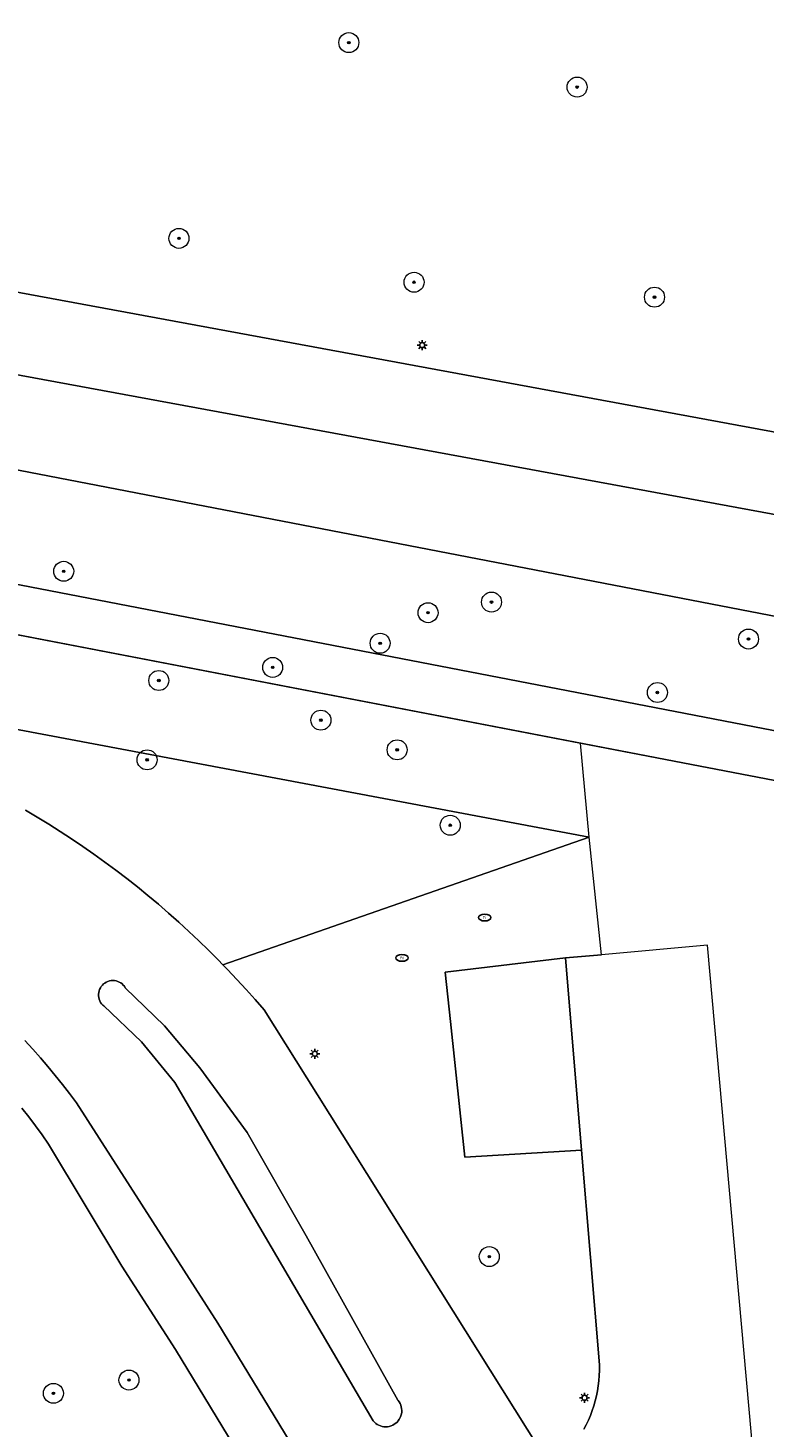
# Model space of a CAD drawing. Header units: metres. Extents: x 152610 to 160096, y 456114 to 462495.
# Tile 288 of 656: x 157201 to 157230, y 460446 to 460502. Entities that reach past the tile are written whole.
import ezdxf
from ezdxf.enums import TextEntityAlignment as Align

# ---------------------------------------------------------------- set-up
doc = ezdxf.new("R2010")
doc.units = ezdxf.units.M
doc.header["$LTSCALE"] = 0.5
doc.layers.get('0').update_dxf_attribs({"linetype": 'CONTINUOUS'})
for name, color, linetype, lineweight in [('B-PV-GK-BESCHOEIING-G', 251, 'GK-BESCHOEIING-SO', 18), ('B-PV-GR-BEPLANTING_CULTUUR_BODEMBEDEKKER-GV', 251, 'CONTINUOUS', 18), ('B-PV-GR-BEPLANTING_CULTUUR_BOSPLANTSOEN-GV', 251, 'CONTINUOUS', 18), ('B-PV-GR-BOOM-S', 251, 'CONTINUOUS', 25), ('B-PV-GR-HAAG-GV', 251, 'CONTINUOUS', 13), ('B-PV-GW-TALUD_KRUIN-G', 251, 'CONTINUOUS', 18), ('B-PV-IE-MEUBILAIR-S', 251, 'CONTINUOUS', 25), ('B-PV-OG-TERREIN_BEGROEID-GV', 251, 'CONTINUOUS', 18), ('B-PV-OG-WATER_SLOOT-GV', 251, 'CONTINUOUS', 18), ('B-PV-VH-GESLOTENVERHARDING_ASFALT-GV', 251, 'CONTINUOUS', 18), ('B-PV-VH-OPENVERHARDING_STRAATBAKSTEEN-GV', 251, 'CONTINUOUS', 18), ('B-PV-VH-OPENVERHARDING_TEGEL-GV', 251, 'CONTINUOUS', 18)]:
    doc.layers.add(name, color=color, linetype=linetype, lineweight=lineweight)
doc.styles.add('NLCS-ISO', font='NLCS-ISO.ttf')
doc.linetypes.add('GK-BESCHOEIING-SO', pattern='A,18,-3,[1,NLCS.SHX,S=0.6,R=0,X=0,Y=0],-3', length=24)

# ---------------------------------------------------------------- blocks, each defined once
blk = doc.blocks.new('SIE-MEUBILAIR_PAAL_LICHTMAST-SO')
for points in [[(-0.62, 0), (-1, 0)], [(-0.71, 0.71), (-0.44, 0.44)], [(0, 1), (0, 0.62)], [(0.44, 0.44), (0.71, 0.71)], [(1, 0), (0.62, 0)], [(-0.71, -0.71), (-0.44, -0.44)], [(0, -0.62), (0, -1)], [(0.44, -0.44), (0.71, -0.71)]]:
    blk.add_lwpolyline(points)
blk.add_circle((0, 0), 0.5)
blk = doc.blocks.new('SIE-MEUBILAIR_PUT_RIOOLPUT-SO')
blk.add_ellipse((0, 0), major_axis=(1.25, 0), ratio=0.54)
at = {"style": 'NLCS-ISO'}
blk.add_text('ri', height=0.75, dxfattribs=at).set_placement((-0.04, 0.07), align=Align.MIDDLE_CENTER)
blk = doc.blocks.new('SGR-BOOM_GBKN-SO')
at = {"linetype": 'ByBlock', "lineweight": 18}
h = blk.add_hatch(color=0, dxfattribs=at)
h.dxf.hatch_style = 1
edge = h.paths.add_edge_path()
edge.add_arc((0, 0), 0.25, 0, 360)
at = {"color": 0, "linetype": 'ByBlock', "lineweight": 18}
for radius in [2, 0.25]:
    blk.add_circle((0, 0), radius, dxfattribs=at)
at = {"color": 0, "linetype": 'ByBlock', "lineweight": 18, "style": 'NLCS-ISO'}
blk.add_attdef('SOORT', (2.5, 0), '', height=1.5, dxfattribs=at)

msp = doc.modelspace()

# ---------------------------------------------------------------- linework, layer by layer
at = {"layer": 'B-PV-GK-BESCHOEIING-G', "flags": 128}
msp.add_lwpolyline([(157084.927, 460501.066), (157090.894, 460500), (157114.855, 460495.558), (157140.441, 460490.815), (157146.544, 460489.683), (157150.016, 460489.037), (157154.999, 460488.075), (157158.26, 460487.445), (157164.708, 460486.2), (157168.143, 460485.537), (157176.612, 460483.901), (157179.364, 460483.37), (157328.965, 460454.483), (157329.129, 460454.457), (157329.699, 460454.362), (157330.268, 460454.259), (157330.835, 460454.148), (157331.4, 460454.029), (157331.964, 460453.902), (157332.526, 460453.768), (157333.086, 460453.626), (157333.644, 460453.476), (157334.2, 460453.318), (157334.754, 460453.153), (157335.305, 460452.98), (157335.854, 460452.799), (157336.401, 460452.611), (157336.944, 460452.415), (157337.485, 460452.212), (157338.023, 460452.001), (157338.558, 460451.783), (157339.09, 460451.558), (157339.619, 460451.325), (157340.145, 460451.085), (157340.667, 460450.837), (157341.186, 460450.583), (157341.701, 460450.321), (157342.212, 460450.052), (157342.72, 460449.776), (157346.262, 460448.599), (157349.904, 460447.784), (157384.758, 460441.343), (157386.279, 460441.062), (157391.092, 460440.173), (157391.27, 460440.137), (157391.61, 460440.061), (157391.949, 460439.978), (157392.286, 460439.887), (157392.621, 460439.788), (157392.953, 460439.681), (157393.283, 460439.567), (157393.61, 460439.445), (157393.934, 460439.316), (157394.255, 460439.18), (157394.573, 460439.036), (157394.888, 460438.885), (157395.199, 460438.727), (157395.506, 460438.561), (157395.809, 460438.389), (157396.109, 460438.21), (157396.404, 460438.024), (157396.695, 460437.831), (157396.981, 460437.632), (157397.263, 460437.426), (157397.54, 460437.213), (157397.812, 460436.995), (157398.079, 460436.77), (157398.34, 460436.539), (157398.596, 460436.302), (157398.847, 460436.06), (157399.092, 460435.811), (157399.332, 460435.558), (157399.565, 460435.298), (157399.793, 460435.034), (157400.014, 460434.764), (157400.23, 460434.489), (157400.438, 460434.21), (157400.641, 460433.926), (157400.837, 460433.637), (157401.026, 460433.344), (157401.208, 460433.046), (157401.384, 460432.744), (157401.552, 460432.439), (157401.714, 460432.13), (157401.868, 460431.817), (157402.015, 460431.5), (157402.155, 460431.181), (157402.287, 460430.858), (157402.412, 460430.532), (157402.53, 460430.203), (157402.64, 460429.872), (157402.742, 460429.539), (157402.837, 460429.203), (157402.924, 460428.865), (157403.003, 460428.525), (157403.02, 460428.394), (157403.067, 460428.002), (157403.106, 460427.609), (157403.137, 460427.216), (157403.16, 460426.822), (157403.175, 460426.427), (157403.182, 460426.032), (157403.181, 460425.638), (157403.172, 460425.243), (157403.155, 460424.849), (157403.13, 460424.455), (157403.097, 460424.061), (157403.057, 460423.669), (157403.008, 460423.277), (157402.951, 460422.886), (157402.886, 460422.497), (157402.814, 460422.109), (157402.733, 460421.723), (157402.645, 460421.338), (157402.549, 460420.955), (157402.437, 460420.544), (157402.316, 460420.136), (157401.255, 460416.798), (157400.352, 460413.413), (157400.175, 460412.664), (157400.006, 460411.913), (157399.845, 460411.16), (157399.691, 460410.405), (157399.546, 460409.649), (157399.408, 460408.892), (157399.278, 460408.133), (157399.156, 460407.373), (157399.042, 460406.611), (157398.936, 460405.849), (157398.838, 460405.085), (157398.748, 460404.321), (157398.666, 460403.555), (157398.591, 460402.789), (157398.525, 460402.022), (157398.466, 460401.254), (157398.416, 460400.486), (157398.39, 460400.032), (157398.382, 460399.377), (157398.383, 460398.722), (157398.391, 460398.066), (157398.408, 460397.411), (157398.432, 460396.757), (157398.465, 460396.102), (157398.505, 460395.448), (157398.553, 460394.795), (157398.61, 460394.142), (157398.674, 460393.49), (157398.746, 460392.839), (157398.827, 460392.189), (157398.915, 460391.539), (157399.011, 460390.891), (157399.115, 460390.244), (157399.227, 460389.599), (157399.346, 460388.955), (157399.474, 460388.312), (157399.609, 460387.671), (157399.753, 460387.032), (157399.904, 460386.394), (157400.063, 460385.758), (157400.091, 460385.648), (157400.124, 460385.511), (157400.16, 460385.33), (157400.188, 460385.148), (157400.209, 460384.964), (157400.221, 460384.78), (157400.226, 460384.596), (157400.222, 460384.411), (157400.211, 460384.227), (157400.191, 460384.043), (157400.164, 460383.861), (157400.128, 460383.68), (157400.085, 460383.5), (157400.034, 460383.323), (157399.976, 460383.148), (157399.91, 460382.976), (157399.836, 460382.806), (157399.756, 460382.64), (157399.668, 460382.478), (157399.573, 460382.32), (157399.472, 460382.165), (157399.363, 460382.016), (157399.249, 460381.871), (157399.128, 460381.732), (157399.002, 460381.597), (157398.869, 460381.469), (157398.732, 460381.346), (157398.589, 460381.229), (157398.441, 460381.119), (157398.288, 460381.015), (157398.131, 460380.917), (157397.97, 460380.827), (157397.806, 460380.744), (157397.637, 460380.668), (157397.466, 460380.599), (157397.292, 460380.538), (157395.18, 460380.217), (157395.032, 460380.21), (157394.862, 460380.208), (157394.692, 460380.215), (157394.523, 460380.23), (157394.354, 460380.253), (157394.187, 460380.284), (157394.021, 460380.322), (157393.858, 460380.369), (157393.697, 460380.422), (157393.538, 460380.484), (157393.383, 460380.553), (157393.231, 460380.629), (157393.082, 460380.712), (157392.938, 460380.802), (157392.798, 460380.899), (157392.663, 460381.002), (157392.533, 460381.111), (157392.408, 460381.227), (157392.289, 460381.348), (157392.175, 460381.475), (157392.068, 460381.606), (157391.967, 460381.743), (157391.873, 460381.885), (157391.785, 460382.03), (157391.704, 460382.18), (157391.63, 460382.333), (157391.564, 460382.49), (157391.505, 460382.649), (157391.463, 460382.737), (157391.422, 460382.826), (157391.399, 460382.872), (157391.248, 460383.188), (157391.104, 460383.507), (157390.968, 460383.829), (157390.839, 460384.155), (157390.717, 460384.483), (157390.603, 460384.814), (157390.496, 460385.147), (157390.397, 460385.483), (157390.306, 460385.821), (157390.223, 460386.161), (157390.147, 460386.503), (157390.079, 460386.846), (157390.019, 460387.191), (157389.967, 460387.537), (157389.923, 460387.884), (157389.887, 460388.232), (157389.859, 460388.581), (157389.839, 460388.931), (157389.826, 460389.281), (157389.822, 460389.631), (157389.826, 460389.981), (157389.838, 460390.331), (157389.857, 460390.68), (157389.885, 460391.029), (157389.935, 460393.795), (157389.861, 460396.561), (157389.681, 460398.937), (157389.398, 460401.303), (157389.362, 460403.501), (157389.14, 460405.689), (157388.946, 460407.605), (157388.757, 460409.521), (157388.959, 460412.184), (157388.953, 460414.855), (157388.862, 460417.103), (157388.683, 460419.345), (157388.461, 460421.735), (157388.074, 460424.104), (157387.377, 460426.934), (157386.45, 460429.697), (157386.407, 460429.984), (157386.356, 460430.269), (157386.298, 460430.553), (157386.231, 460430.836), (157386.157, 460431.116), (157386.075, 460431.394), (157385.985, 460431.67), (157385.888, 460431.943), (157385.783, 460432.214), (157385.671, 460432.481), (157385.552, 460432.746), (157385.425, 460433.007), (157385.291, 460433.264), (157385.151, 460433.518), (157385.003, 460433.767), (157384.848, 460434.013), (157384.687, 460434.254), (157384.519, 460434.49), (157384.345, 460434.722), (157384.164, 460434.949), (157384.023, 460435.117), (157383.193, 460435.965), (157382.273, 460436.714), (157382.036, 460436.889), (157381.793, 460437.058), (157381.547, 460437.219), (157381.296, 460437.375), (157381.041, 460437.523), (157380.782, 460437.664), (157380.519, 460437.799), (157380.253, 460437.926), (157379.983, 460438.045), (157379.71, 460438.158), (157379.435, 460438.263), (157379.156, 460438.36), (157378.875, 460438.45), (157378.592, 460438.533), (157378.306, 460438.607), (157378.019, 460438.674), (157377.73, 460438.733), (157377.439, 460438.784), (157377.148, 460438.827), (157376.855, 460438.863), (157376.712, 460438.877), (157347.189, 460444.228), (157346.798, 460444.297), (157346.369, 460444.38), (157345.942, 460444.471), (157345.517, 460444.57), (157345.093, 460444.676), (157344.672, 460444.79), (157344.253, 460444.912), (157343.836, 460445.042), (157343.421, 460445.179), (157343.009, 460445.324), (157342.6, 460445.476), (157342.194, 460445.636), (157341.791, 460445.803), (157341.39, 460445.978), (157340.994, 460446.16), (157340.6, 460446.349), (157340.048, 460446.622), (157339.493, 460446.887), (157338.934, 460447.145), (157338.373, 460447.396), (157337.807, 460447.64), (157337.239, 460447.876), (157336.668, 460448.104), (157336.094, 460448.326), (157335.517, 460448.54), (157334.937, 460448.746), (157334.355, 460448.945), (157333.77, 460449.136), (157333.182, 460449.319), (157332.593, 460449.495), (157332.001, 460449.664), (157331.407, 460449.824), (157330.81, 460449.977), (157330.212, 460450.122), (157329.613, 460450.259), (157329.011, 460450.389), (157328.408, 460450.51), (157328.19, 460450.552), (157313.958, 460453.158), (157313.651, 460453.115), (157313.344, 460453.064), (157313.04, 460453.005), (157312.736, 460452.939), (157312.435, 460452.864), (157312.136, 460452.782), (157311.838, 460452.692), (157311.544, 460452.595), (157311.252, 460452.49), (157310.962, 460452.377), (157310.676, 460452.257), (157310.393, 460452.13), (157310.113, 460451.996), (157309.837, 460451.854), (157309.564, 460451.705), (157309.296, 460451.549), (157309.031, 460451.387), (157308.771, 460451.217), (157308.515, 460451.041), (157308.264, 460450.859), (157308.018, 460450.67), (157307.777, 460450.475), (157307.54, 460450.273), (157307.309, 460450.066), (157307.084, 460449.853), (157306.864, 460449.634), (157306.735, 460449.5), (157306.525, 460449.272), (157306.32, 460449.038), (157306.122, 460448.799), (157305.93, 460448.556), (157305.744, 460448.307), (157305.565, 460448.053), (157305.392, 460447.796), (157305.226, 460447.533), (157305.067, 460447.267), (157304.914, 460446.996), (157304.769, 460446.722), (157304.631, 460446.444), (157304.5, 460446.162), (157304.376, 460445.878), (157304.26, 460445.59), (157304.151, 460445.299), (157304.05, 460445.006), (157303.956, 460444.71), (157303.87, 460444.411), (157303.792, 460444.111), (157303.721, 460443.809), (157303.672, 460443.574), (157302.927, 460440.354), (157302.924, 460440.338), (157302.866, 460440.015), (157302.799, 460439.694), (157302.725, 460439.375), (157302.643, 460439.057), (157302.553, 460438.742), (157302.455, 460438.429), (157302.35, 460438.118), (157302.238, 460437.81), (157302.118, 460437.505), (157301.99, 460437.203), (157301.855, 460436.904), (157301.713, 460436.608), (157301.564, 460436.316), (157301.407, 460436.028), (157301.244, 460435.744), (157301.074, 460435.463), (157300.897, 460435.187), (157300.713, 460434.916), (157300.523, 460434.649), (157300.326, 460434.386), (157300.123, 460434.129), (157299.914, 460433.876), (157299.698, 460433.629), (157299.477, 460433.387), (157299.25, 460433.15), (157299.017, 460432.92), (157298.779, 460432.694), (157298.535, 460432.475), (157298.286, 460432.262), (157298.031, 460432.055), (157297.772, 460431.854), (157296.403, 460430.953), (157294.933, 460430.229), (157292.146, 460429.692), (157289.319, 460429.439), (157286.644, 460429.459), (157283.982, 460429.732), (157282.952, 460429.907), (157281.93, 460430.119), (157280.522, 460430.357), (157279.122, 460430.634), (157275.073, 460431.666), (157271.12, 460433.021), (157270.476, 460433.282), (157269.852, 460433.587), (157269.698, 460433.674), (157269.406, 460433.847), (157269.117, 460434.026), (157268.833, 460434.213), (157268.554, 460434.406), (157268.279, 460434.605), (157268.009, 460434.811), (157267.744, 460435.023), (157267.484, 460435.241), (157267.229, 460435.466), (157266.98, 460435.696), (157266.736, 460435.932), (157266.497, 460436.174), (157266.265, 460436.421), (157266.038, 460436.674), (157265.817, 460436.932), (157265.603, 460437.195), (157265.394, 460437.463), (157265.192, 460437.736), (157264.997, 460438.014), (157264.813, 460438.284), (157264.627, 460438.572), (157264.447, 460438.864), (157264.274, 460439.161), (157264.108, 460439.461), (157263.949, 460439.765), (157263.798, 460440.073), (157263.653, 460440.384), (157263.516, 460440.698), (157263.386, 460441.016), (157263.263, 460441.336), (157263.149, 460441.659), (157263.041, 460441.985), (157262.941, 460442.314), (157262.849, 460442.644), (157262.765, 460442.977), (157262.689, 460443.311), (157262.62, 460443.647), (157262.559, 460443.985), (157262.506, 460444.324), (157262.461, 460444.664), (157262.424, 460445.005), (157262.395, 460445.347), (157262.374, 460445.689), (157262.36, 460446.032), (157262.355, 460446.375), (157262.358, 460446.718), (157262.418, 460447.161), (157262.47, 460447.605), (157262.509, 460448.013), (157262.54, 460448.421), (157262.563, 460448.83), (157262.578, 460449.24), (157262.585, 460449.649), (157262.584, 460450.059), (157262.575, 460450.468), (157262.557, 460450.878), (157262.532, 460451.286), (157262.499, 460451.695), (157262.458, 460452.102), (157262.409, 460452.509), (157262.353, 460452.915), (157262.288, 460453.319), (157262.215, 460453.722), (157262.135, 460454.124), (157262.046, 460454.524), (157261.95, 460454.922), (157261.846, 460455.318), (157261.735, 460455.712), (157261.615, 460456.104), (157261.488, 460456.494), (157261.354, 460456.881), (157261.212, 460457.265), (157261.062, 460457.646), (157260.905, 460458.025), (157260.741, 460458.4), (157260.569, 460458.772), (157260.391, 460459.14), (157260.205, 460459.505), (157260.012, 460459.867), (157259.811, 460460.224), (157259.604, 460460.578), (157259.391, 460460.927), (157259.17, 460461.272), (157258.942, 460461.613), (157258.708, 460461.949), (157258.468, 460462.281), (157258.426, 460462.337), (157257.732, 460463.025), (157257.007, 460463.68), (157256.696, 460463.94), (157256.381, 460464.194), (157256.06, 460464.442), (157255.735, 460464.684), (157255.405, 460464.919), (157255.07, 460465.147), (157254.731, 460465.369), (157254.388, 460465.584), (157254.04, 460465.792), (157253.689, 460465.993), (157253.333, 460466.187), (157252.974, 460466.375), (157252.611, 460466.555), (157252.244, 460466.728), (157251.875, 460466.893), (157251.502, 460467.052), (157251.126, 460467.203), (157250.747, 460467.346), (157250.365, 460467.482), (157249.981, 460467.61), (157249.594, 460467.731), (157249.205, 460467.844), (157248.814, 460467.95), (157248.421, 460468.047), (157248.026, 460468.137), (157247.629, 460468.219), (157247.231, 460468.294), (157246.975, 460468.337), (157227.369, 460472.108), (157149.617, 460487.065), (157146.145, 460487.713), (157142.522, 460488.415), (157140.441, 460488.799), (157085.972, 460498.852), (157082.324, 460497.888), (157078.763, 460496.64), (157076.795, 460495.654), (157076.267, 460495.356), (157075.743, 460495.05), (157075.223, 460494.738), (157074.708, 460494.419), (157074.196, 460494.093), (157073.689, 460493.76), (157073.187, 460493.421), (157072.688, 460493.075), (157072.195, 460492.723), (157071.706, 460492.364), (157071.222, 460491.999), (157070.743, 460491.627), (157070.269, 460491.249), (157069.799, 460490.865), (157069.335, 460490.474), (157068.876, 460490.078), (157068.423, 460489.676), (157067.975, 460489.267), (157067.532, 460488.853), (157067.519, 460488.841), (157067.075, 460488.41), (157066.636, 460487.973), (157066.204, 460487.53), (157065.777, 460487.082), (157065.356, 460486.628), (157064.94, 460486.169), (157064.531, 460485.704), (157064.128, 460485.235), (157063.73, 460484.76), (157063.339, 460484.28), (157062.955, 460483.795), (157062.576, 460483.305), (157062.204, 460482.81), (157061.838, 460482.311), (157061.479, 460481.807), (157061.429, 460481.735), (157061.087, 460481.237), (157060.751, 460480.734), (157060.423, 460480.226), (157060.101, 460479.715), (157059.785, 460479.199), (157059.477, 460478.679), (157059.175, 460478.155), (157058.881, 460477.627), (157058.593, 460477.095), (157058.313, 460476.559), (157058.04, 460476.02), (157057.773, 460475.477), (157057.514, 460474.931), (157057.263, 460474.381), (157057.219, 460474.284), (157056.163, 460471.915), (157055.058, 460469.27), (157054.042, 460466.589), (157052.718, 460462.628), (157051.582, 460458.609), (157051.337, 460457.513), (157051.099, 460456.415), (157050.87, 460455.316), (157050.648, 460454.215), (157050.434, 460453.112), (157050.228, 460452.008), (157050.03, 460450.903), (157049.84, 460449.796), (157049.657, 460448.688), (157049.483, 460447.578), (157049.316, 460446.468), (157049.158, 460445.356), (157049.007, 460444.243), (157048.864, 460443.129), (157048.813, 460442.715), (157048.402, 460438.603), (157048.236, 460434.474), (157048.304, 460430.141), (157048.629, 460425.819), (157048.744, 460425.484), (157048.863, 460425.111), (157048.975, 460424.736), (157049.079, 460424.359), (157049.175, 460423.98), (157049.264, 460423.599), (157049.345, 460423.216), (157049.418, 460422.832), (157049.483, 460422.446), (157049.54, 460422.059), (157049.589, 460421.671), (157049.631, 460421.282), (157049.664, 460420.892), (157049.689, 460420.501), (157049.707, 460420.11), (157049.716, 460419.719), (157049.717, 460419.328), (157049.711, 460418.937), (157049.696, 460418.546), (157049.674, 460418.155), (157049.643, 460417.765), (157049.634, 460417.667), (157049.593, 460417.278), (157049.544, 460416.891), (157049.488, 460416.504), (157049.423, 460416.119), (157049.351, 460415.735), (157049.27, 460415.353), (157049.182, 460414.972), (157049.086, 460414.593), (157048.983, 460414.217), (157048.872, 460413.842), (157048.753, 460413.47), (157048.626, 460413.1), (157048.492, 460412.733), (157048.35, 460412.369), (157048.201, 460412.008), (157048.045, 460411.65), (157047.954, 460411.535), (157047.812, 460411.365), (157047.664, 460411.201), (157047.51, 460411.042), (157047.35, 460410.889), (157047.185, 460410.741), (157047.015, 460410.6), (157046.839, 460410.465), (157046.659, 460410.336), (157046.475, 460410.214), (157046.286, 460410.099), (157046.093, 460409.99), (157045.896, 460409.889), (157045.696, 460409.795), (157045.492, 460409.708), (157045.374, 460409.661), (157045.165, 460409.586), (157044.954, 460409.518), (157044.74, 460409.458), (157044.524, 460409.405), (157044.307, 460409.36), (157044.088, 460409.323), (157043.868, 460409.294), (157043.647, 460409.273), (157043.425, 460409.26), (157043.203, 460409.255), (157042.981, 460409.258), (157042.76, 460409.269), (157042.538, 460409.288), (157042.318, 460409.315), (157042.099, 460409.349), (157041.881, 460409.392), (157041.665, 460409.442), (157041.45, 460409.501), (157041.238, 460409.567), (157041.029, 460409.64), (157040.822, 460409.721), (157018.486, 460413.709), (157018.334, 460413.725), (157018.181, 460413.733), (157018.028, 460413.732), (157017.876, 460413.724), (157017.724, 460413.708), (157017.573, 460413.684), (157017.423, 460413.652), (157017.275, 460413.612), (157017.13, 460413.565), (157016.987, 460413.51), (157016.848, 460413.448), (157016.712, 460413.378), (157016.579, 460413.301), (157016.451, 460413.218), (157016.328, 460413.128), (157016.209, 460413.032), (157016.095, 460412.929), (157015.987, 460412.821), (157015.885, 460412.708), (157015.789, 460412.589), (157015.699, 460412.465), (157015.616, 460412.337), (157015.539, 460412.204), (157015.47, 460412.068), (157015.408, 460411.928), (157015.353, 460411.785), (157015.306, 460411.64), (157015.266, 460411.492), (157015.235, 460411.343), (157015.211, 460411.192), (157015.195, 460411.04), (157015.187, 460410.887), (157015.187, 460410.734), (157015.195, 460410.581), (157015.211, 460410.429), (157015.235, 460410.278), (157015.267, 460410.129), (157015.306, 460409.981), (157015.353, 460409.836), (157015.408, 460409.693), (157015.47, 460409.553), (157015.54, 460409.417), (157015.616, 460409.285), (157015.699, 460409.156), (157015.789, 460409.033), (157015.885, 460408.914), (157015.988, 460408.8), (157016.096, 460408.692), (157016.209, 460408.589), (157016.328, 460408.493), (157016.452, 460408.403), (157016.58, 460408.32), (157016.712, 460408.243), (157016.848, 460408.174), (157016.988, 460408.112), (157017.131, 460408.057), (157017.276, 460408.009), (157017.424, 460407.97), (157017.573, 460407.938), (157017.721, 460407.914), (157034.697, 460404.591), (157034.805, 460404.55), (157035.015, 460404.463), (157035.221, 460404.37), (157035.423, 460404.269), (157035.622, 460404.161), (157035.817, 460404.046), (157036.008, 460403.924), (157036.194, 460403.796), (157036.376, 460403.661), (157036.552, 460403.52), (157036.724, 460403.372), (157036.89, 460403.219), (157037.051, 460403.06), (157037.206, 460402.895), (157037.355, 460402.725), (157037.499, 460402.55), (157037.635, 460402.369), (157037.766, 460402.184), (157037.889, 460401.995), (157038.006, 460401.801), (157038.116, 460401.603), (157038.219, 460401.402), (157038.315, 460401.197), (157039.609, 460397.814), (157039.663, 460397.715), (157039.732, 460397.573), (157039.794, 460397.428), (157039.849, 460397.28), (157039.896, 460397.129), (157039.936, 460396.976), (157039.968, 460396.821), (157039.992, 460396.665), (157040.008, 460396.508), (157040.016, 460396.35), (157040.015, 460396.192), (157040.007, 460396.034), (157039.991, 460395.877), (157039.967, 460395.721), (157039.936, 460395.566), (157039.896, 460395.413), (157039.849, 460395.262), (157039.794, 460395.114), (157039.732, 460394.969), (157039.662, 460394.827), (157033.984, 460387.661), (157033.556, 460387.123), (157033.134, 460386.579), (157032.718, 460386.031), (157032.309, 460385.478), (157031.906, 460384.921), (157031.51, 460384.358), (157031.121, 460383.791), (157030.738, 460383.22), (157030.361, 460382.644), (157029.992, 460382.064), (157029.629, 460381.48), (157029.273, 460380.891), (157028.924, 460380.299), (157028.581, 460379.702), (157028.246, 460379.101), (157027.918, 460378.497), (157027.596, 460377.889), (157027.282, 460377.277), (157026.975, 460376.661), (157026.676, 460376.042), (157026.383, 460375.419), (157026.098, 460374.793), (157025.82, 460374.164), (157025.549, 460373.532), (157025.286, 460372.896), (157025.285, 460372.895), (157024.674, 460371.335), (157024.108, 460369.758), (157023.84, 460369), (157023.579, 460368.238), (157023.326, 460367.475), (157023.08, 460366.709), (157022.843, 460365.94), (157022.612, 460365.169), (157022.39, 460364.396), (157022.175, 460363.621), (157021.968, 460362.843), (157021.768, 460362.064), (157021.577, 460361.283), (157021.393, 460360.499), (157021.217, 460359.714), (157021.049, 460358.928), (157020.888, 460358.139), (157020.736, 460357.349), (157020.652, 460356.897), (157020.393, 460355.419), (157020.145, 460353.939), (157019.658, 460350.792), (157019.221, 460347.638), (157018.941, 460345.39), (157018.688, 460343.138), (157018.239, 460338.401), (157017.906, 460333.654), (157017.873, 460333.102), (157017.842, 460332.55), (157017.662, 460328.247), (157017.577, 460323.942), (157017.585, 460319.737), (157017.683, 460315.534), (157017.87, 460311.33), (157018.146, 460307.131), (157018.516, 460302.866), (157018.978, 460298.609), (157019.531, 460294.391), (157020.178, 460290.187), (157020.959, 460285.733), (157021.858, 460281.301), (157021.963, 460281.108), (157022.075, 460280.919), (157022.194, 460280.735), (157022.32, 460280.555), (157022.452, 460280.379), (157022.59, 460280.209), (157022.734, 460280.043), (157022.885, 460279.883), (157023.041, 460279.729), (157023.203, 460279.58), (157023.369, 460279.438), (157023.541, 460279.301), (157023.718, 460279.171), (157023.9, 460279.048), (157024.086, 460278.931), (157024.276, 460278.821), (157024.47, 460278.718), (157024.667, 460278.622), (157024.868, 460278.533), (157025.072, 460278.452), (157025.279, 460278.378), (157025.488, 460278.312), (157025.512, 460278.305), (157029.026, 460276.925), (157049.737, 460268.793), (157049.876, 460268.776), (157050.02, 460268.75), (157050.163, 460268.716), (157050.304, 460268.674), (157050.442, 460268.625), (157050.578, 460268.569), (157050.71, 460268.505), (157050.838, 460268.434), (157050.963, 460268.356), (157051.083, 460268.271), (157051.198, 460268.181), (157051.308, 460268.083), (157051.413, 460267.981), (157051.512, 460267.872), (157051.605, 460267.758), (157051.691, 460267.64), (157051.771, 460267.517), (157051.844, 460267.389), (157051.91, 460267.258), (157051.969, 460267.124), (157052.02, 460266.986), (157052.064, 460266.846), (157052.1, 460266.704), (157052.129, 460266.56), (157052.149, 460266.414), (157052.162, 460266.268), (157052.166, 460266.121), (157052.163, 460265.975), (157052.151, 460265.828), (157052.132, 460265.683), (157052.104, 460265.539), (157052.069, 460265.396), (157052.026, 460265.256), (157051.976, 460265.118), (157051.918, 460264.983), (157051.853, 460264.851), (157051.781, 460264.724), (157051.702, 460264.6), (157051.616, 460264.481), (157051.524, 460264.366), (157051.426, 460264.257), (157051.322, 460264.154), (157051.212, 460264.056), (157051.098, 460263.964), (157050.978, 460263.879), (157050.855, 460263.8), (157050.727, 460263.728), (157050.595, 460263.663), (157050.46, 460263.606), (157050.322, 460263.556), (157050.181, 460263.513), (157050.039, 460263.478), (157049.894, 460263.451), (157049.749, 460263.432), (157049.602, 460263.421), (157049.456, 460263.418), (157049.309, 460263.423), (157049.163, 460263.436), (157049.017, 460263.457), (157048.874, 460263.486), (157048.731, 460263.522), (157048.591, 460263.566), (157048.454, 460263.618), (157028.308, 460266.043), (157027.975, 460266.03), (157027.643, 460266.009), (157027.311, 460265.98), (157026.98, 460265.943), (157026.649, 460265.898), (157026.32, 460265.845), (157025.993, 460265.784), (157025.667, 460265.716), (157025.343, 460265.639), (157025.02, 460265.555), (157024.7, 460265.463), (157024.382, 460265.364), (157024.066, 460265.257), (157023.754, 460265.142), (157023.444, 460265.02), (157023.137, 460264.89), (157022.833, 460264.754), (157022.533, 460264.609), (157022.236, 460264.458), (157021.943, 460264.3), (157021.653, 460264.134), (157021.368, 460263.962), (157021.087, 460263.783), (157020.811, 460263.597), (157020.539, 460263.405), (157020.271, 460263.206), (157020.009, 460263.001), (157020.003, 460262.996), (157019.746, 460262.785), (157019.493, 460262.568), (157019.246, 460262.344), (157019.005, 460262.115), (157018.769, 460261.88), (157018.539, 460261.64), (157018.314, 460261.394), (157018.096, 460261.142), (157017.884, 460260.886), (157017.678, 460260.624), (157017.478, 460260.358), (157017.284, 460260.087), (157017.098, 460259.811), (157016.918, 460259.531), (157016.744, 460259.247), (157016.578, 460258.959), (157016.419, 460258.666), (157016.266, 460258.37), (157016.121, 460258.071), (157015.983, 460257.768), (157015.853, 460257.461), (157015.729, 460257.152), (157015.614, 460256.84), (157015.505, 460256.525), (157015.405, 460256.208), (157015.312, 460255.888), (157015.226, 460255.566), (157015.149, 460255.242), (157015.079, 460254.917), (157015.017, 460254.59), (157015.011, 460254.553), (157013.82, 460250), (157013.143, 460246.756), (157001.405, 460191.146), (157000, 460184.732), (156997.633, 460174.8), (156997.493, 460173.346), (156997.657, 460171.895), (156997.712, 460171.664), (156997.774, 460171.436), (156997.844, 460171.209), (156997.922, 460170.985), (156998.008, 460170.764), (156998.1, 460170.546), (156998.2, 460170.331), (156998.307, 460170.119), (156998.422, 460169.912), (156998.543, 460169.708), (156998.671, 460169.508), (156998.806, 460169.313), (156999.401, 460168.307), (157000.499, 460166.995), (157001.458, 460166.09), (157003.875, 460164.694), (157011.572, 460161.825), (157012.806, 460160.604), (157013.355, 460159.971), (157014.137, 460158.065), (157014.834, 460155.342), (157015.117, 460153.297), (157015.204, 460145.343), (157015.396, 460134.798), (157015.451, 460132.934), (157014.919, 460130.341), (157014.89, 460130.233), (157014.823, 460130.032), (157014.742, 460129.837), (157014.646, 460129.648), (157014.536, 460129.467), (157014.412, 460129.295), (157014.276, 460129.133), (157014.128, 460128.981), (157013.969, 460128.841), (157013.8, 460128.713), (157013.622, 460128.599), (157013.436, 460128.498), (157013.242, 460128.412), (157013.043, 460128.34), (157012.839, 460128.284), (157005.607, 460129.019), (157005.424, 460129.044), (157005.241, 460129.061), (157005.057, 460129.07), (157004.873, 460129.071), (157004.688, 460129.063), (157004.505, 460129.048), (157004.322, 460129.025), (157004.14, 460128.994), (157003.96, 460128.956), (157003.782, 460128.909), (157003.606, 460128.855), (157003.432, 460128.793), (157003.262, 460128.724), (157003.094, 460128.647), (157002.93, 460128.563), (157002.77, 460128.472), (157002.614, 460128.374), (157002.462, 460128.27), (157002.315, 460128.159), (157002.172, 460128.042), (157002.036, 460127.918), (157001.904, 460127.789), (157001.778, 460127.654), (157001.659, 460127.514), (157001.545, 460127.369), (157001.438, 460127.219), (157001.337, 460127.065), (157001.244, 460126.906), (157001.157, 460126.744), (157001.077, 460126.578), (157001.005, 460126.408), (157000.94, 460126.236), (157000.916, 460126.166), (157000.865, 460126.005), (157000.822, 460125.841), (157000.786, 460125.676), (157000.759, 460125.509), (157000.739, 460125.341), (157000.727, 460125.172), (157000.724, 460125.003), (157000.728, 460124.834), (157000.74, 460124.665), (157000.76, 460124.497), (157000.788, 460124.331), (157000.824, 460124.165), (157000.868, 460124.002), (157000.92, 460123.841), (157000.978, 460123.682), (157001.045, 460123.527), (157001.119, 460123.375), (157001.199, 460123.226), (157001.287, 460123.081), (157001.382, 460122.941), (157001.483, 460122.805), (157001.59, 460122.675), (157001.703, 460122.549), (157001.823, 460122.429), (157001.947, 460122.315), (157002.077, 460122.207), (157002.212, 460122.105), (157002.352, 460122.009), (157002.496, 460121.92), (157002.644, 460121.839), (157002.796, 460121.764), (157002.951, 460121.696), (157003.109, 460121.636), (157003.269, 460121.584), (157003.433, 460121.539), (157003.456, 460121.533), (157019.798, 460117.846), (157019.962, 460117.823), (157020.228, 460117.779), (157020.491, 460117.727), (157020.753, 460117.668), (157021.013, 460117.6), (157021.271, 460117.525), (157021.527, 460117.442), (157021.78, 460117.352), (157022.03, 460117.254), (157022.277, 460117.149), (157022.521, 460117.036), (157022.762, 460116.917), (157022.999, 460116.79), (157023.232, 460116.656), (157023.461, 460116.515), (157023.685, 460116.368), (157023.905, 460116.214), (157024.121, 460116.053), (157024.331, 460115.886), (157024.537, 460115.713), (157024.737, 460115.534), (157024.932, 460115.349), (157027.443, 460112.794), (157027.788, 460112.426), (157028.138, 460112.063), (157028.495, 460111.706), (157028.857, 460111.355), (157029.224, 460111.01), (157029.597, 460110.67), (157029.975, 460110.336), (157030.359, 460110.009), (157030.747, 460109.687), (157031.141, 460109.372), (157031.54, 460109.063), (157031.943, 460108.76), (157032.351, 460108.464), (157032.764, 460108.174), (157033.182, 460107.891), (157033.604, 460107.615), (157034.03, 460107.345), (157034.46, 460107.082), (157034.895, 460106.826), (157035.333, 460106.577), (157035.776, 460106.334), (157036.222, 460106.099), (157036.672, 460105.871), (157037.125, 460105.65), (157037.582, 460105.437), (157038.042, 460105.23), (157038.506, 460105.031), (157038.972, 460104.84), (157039.442, 460104.655), (157039.448, 460104.653), (157041.686, 460103.805), (157044.881, 460102.781), (157066.717, 460095.251), (157067.404, 460095.039), (157068.093, 460094.835), (157068.784, 460094.638), (157069.477, 460094.449), (157070.173, 460094.268), (157070.87, 460094.094), (157071.57, 460093.928), (157072.271, 460093.77), (157072.974, 460093.62), (157073.678, 460093.478), (157074.384, 460093.343), (157075.092, 460093.217), (157075.801, 460093.098), (157076.511, 460092.987), (157077.222, 460092.884), (157077.935, 460092.789), (157078.648, 460092.702), (157079.362, 460092.623), (157080.078, 460092.552), (157080.793, 460092.489), (157081.51, 460092.434), (157082.227, 460092.387), (157082.945, 460092.347), (157083.663, 460092.316), (157084.381, 460092.293), (157085.1, 460092.278), (157085.819, 460092.27), (157089.522, 460092.08), (157089.727, 460091.961), (157089.922, 460091.828), (157090.108, 460091.681), (157090.284, 460091.523), (157090.449, 460091.353), (157090.602, 460091.173), (157090.742, 460090.982), (157090.869, 460090.783), (157090.983, 460090.575), (157091.082, 460090.361), (157091.166, 460090.14), (157091.235, 460089.913), (157091.289, 460089.683), (157091.327, 460089.449), (157091.349, 460089.214), (157091.355, 460089.086), (157091.346, 460088.962), (157091.321, 460088.841), (157091.281, 460088.724), (157091.226, 460088.613), (157091.157, 460088.51), (157091.076, 460088.416), (157090.983, 460088.334), (157090.88, 460088.265), (157090.77, 460088.209), (157090.653, 460088.169), (157090.531, 460088.143), (157090.486, 460088.138), (157089.056, 460087.781), (157084.204, 460087.149), (157083.73, 460087.133), (157083.039, 460087.118), (157082.347, 460087.11), (157081.656, 460087.111), (157080.965, 460087.12), (157080.273, 460087.137), (157079.582, 460087.161), (157078.892, 460087.194), (157078.201, 460087.235), (157077.512, 460087.283), (157076.823, 460087.34), (157076.134, 460087.405), (157075.447, 460087.477), (157074.76, 460087.558), (157074.074, 460087.646), (157073.39, 460087.743), (157072.706, 460087.847), (157072.024, 460087.959), (157071.343, 460088.079), (157070.663, 460088.207), (157069.985, 460088.343), (157069.309, 460088.487), (157068.634, 460088.638), (157067.962, 460088.797), (157067.291, 460088.964), (157066.622, 460089.139), (157065.955, 460089.322), (157065.29, 460089.512), (157042.07, 460096.72), (157038.883, 460097.752), (157030.308, 460100.482), (157029.814, 460100.608), (157029.057, 460100.809), (157028.302, 460101.017), (157027.549, 460101.233), (157026.799, 460101.457), (157026.051, 460101.688), (157025.305, 460101.927), (157024.562, 460102.174), (157023.821, 460102.428), (157023.083, 460102.69), (157022.347, 460102.959), (157021.615, 460103.236), (157020.885, 460103.52), (157020.158, 460103.812), (157019.434, 460104.111), (157018.714, 460104.417), (157017.996, 460104.731), (157017.282, 460105.052), (157016.571, 460105.381), (157015.863, 460105.716), (157015.159, 460106.059), (157014.459, 460106.409), (157013.762, 460106.766), (157013.069, 460107.131), (157012.379, 460107.502), (157012.029, 460107.691), (157011.483, 460107.993), (157010.941, 460108.303), (157010.404, 460108.619), (157009.87, 460108.942), (157009.341, 460109.271), (157008.815, 460109.608), (157008.295, 460109.951), (157007.778, 460110.301), (157007.266, 460110.658), (157006.759, 460111.021), (157006.257, 460111.39), (157005.759, 460111.766), (157005.266, 460112.149), (157004.778, 460112.537), (157004.295, 460112.932), (157002.086, 460114.877), (157000, 460116.951), (156997.54, 460119.715), (156995.318, 460122.672), (156994.117, 460124.511), (156993.007, 460126.407), (156992.425, 460127.495), (156991.873, 460128.598), (156991.72, 460128.919), (156991.467, 460129.462), (156991.222, 460130.008), (156990.984, 460130.557), (156990.753, 460131.11), (156990.53, 460131.666), (156990.314, 460132.224), (156990.106, 460132.786), (156989.905, 460133.35), (156989.712, 460133.916), (156989.526, 460134.486), (156989.348, 460135.057), (156989.178, 460135.631), (156989.015, 460136.208), (156988.86, 460136.786), (156988.713, 460137.366), (156988.574, 460137.949), (156988.442, 460138.533), (156988.318, 460139.119), (156988.202, 460139.706), (156988.094, 460140.295), (156987.994, 460140.885), (156987.902, 460141.477), (156987.817, 460142.069), (156987.741, 460142.663), (156987.672, 460143.258), (156987.612, 460143.854), (156987.559, 460144.45), (156987.514, 460145.047), (156987.478, 460145.645), (156987.449, 460146.243), (156987.428, 460146.841), (156987.416, 460147.44), (156987.411, 460148.039), (156987.414, 460148.638), (156987.425, 460149.236), (156987.445, 460149.835), (156987.472, 460150.433), (156987.507, 460151.03), (156987.55, 460151.628), (156987.602, 460152.224), (156987.661, 460152.82), (156987.728, 460153.415), (157000, 460248.396), (157000.212, 460250.037), (157002.907, 460284.135), (157005.441, 460339.609), (157009.577, 460418.185), (157010.641, 460427.841), (157017.496, 460461.767)], dxfattribs=at)
at = {"layer": 'B-PV-GR-BEPLANTING_CULTUUR_BODEMBEDEKKER-GV', "flags": 128}
msp.add_lwpolyline([(157204.258, 460463.452), (157204.19, 460463.455), (157204.123, 460463.451), (157204.056, 460463.438), (157203.992, 460463.417), (157203.93, 460463.389), (157203.872, 460463.354), (157203.826, 460463.319), (157203.777, 460463.272), (157203.734, 460463.22), (157203.697, 460463.163), (157203.667, 460463.102), (157203.645, 460463.038), (157203.63, 460462.972), (157203.624, 460462.905), (157203.625, 460462.837), (157203.634, 460462.77), (157203.651, 460462.705), (157203.675, 460462.642), (157203.707, 460462.582), (157203.746, 460462.526), (157203.791, 460462.476), (157203.83, 460462.44), (157205.35, 460460.998), (157206.676, 460459.376), (157214.623, 460445.822), (157214.672, 460445.769), (157214.725, 460445.722), (157214.784, 460445.681), (157214.848, 460445.647), (157214.914, 460445.62), (157214.983, 460445.6), (157215.054, 460445.589), (157215.126, 460445.585), (157215.198, 460445.59), (157215.268, 460445.602), (157215.337, 460445.622), (157215.403, 460445.65), (157215.466, 460445.685), (157215.525, 460445.726), (157215.578, 460445.774), (157215.626, 460445.828), (157215.668, 460445.886), (157215.675, 460445.898), (157215.708, 460445.962), (157215.734, 460446.028), (157215.753, 460446.098), (157215.764, 460446.169), (157215.766, 460446.241), (157215.761, 460446.312), (157215.748, 460446.383), (157215.727, 460446.451), (157215.699, 460446.517), (157215.663, 460446.58), (157215.621, 460446.638), (157215.606, 460446.654), (157211.939, 460453.229), (157209.579, 460457.369), (157207.674, 460459.966), (157206.271, 460461.647), (157204.695, 460463.167), (157204.658, 460463.224), (157204.615, 460463.276), (157204.565, 460463.322), (157204.511, 460463.362), (157204.452, 460463.396), (157204.39, 460463.422), (157204.325, 460463.441)], close=True, dxfattribs=at)
at = {"layer": 'B-PV-GR-BEPLANTING_CULTUUR_BOSPLANTSOEN-GV', "flags": 128}
msp.add_lwpolyline([(157200.694, 460470.282), (157201.162, 460470.004), (157201.626, 460469.72), (157202.086, 460469.428), (157202.542, 460469.13), (157202.993, 460468.825), (157203.44, 460468.514), (157203.881, 460468.196), (157204.319, 460467.872), (157204.751, 460467.541), (157205.179, 460467.204), (157205.601, 460466.86), (157206.019, 460466.511), (157206.431, 460466.155), (157206.838, 460465.793), (157207.24, 460465.426), (157207.636, 460465.052), (157208.027, 460464.673), (157208.412, 460464.288), (157208.604, 460464.091), (157223.271, 460469.197), (157197.246, 460474.091)], dxfattribs=at)
at = {"layer": 'B-PV-GR-HAAG-GV', "flags": 128}
msp.add_lwpolyline([(157204.258, 460463.452), (157204.19, 460463.455), (157204.123, 460463.451), (157204.056, 460463.438), (157203.992, 460463.417), (157203.93, 460463.389), (157203.872, 460463.354), (157203.826, 460463.319), (157203.777, 460463.272), (157203.734, 460463.22), (157203.697, 460463.163), (157203.667, 460463.102), (157203.645, 460463.038), (157203.63, 460462.972), (157203.624, 460462.905), (157203.625, 460462.837), (157203.634, 460462.77), (157203.651, 460462.705), (157203.675, 460462.642), (157203.707, 460462.582), (157203.746, 460462.526), (157203.791, 460462.476), (157203.83, 460462.44), (157205.35, 460460.998), (157206.676, 460459.376), (157214.623, 460445.822), (157214.672, 460445.769), (157214.725, 460445.722), (157214.784, 460445.681), (157214.848, 460445.647), (157214.914, 460445.62), (157214.983, 460445.6), (157215.054, 460445.589), (157215.126, 460445.585), (157215.198, 460445.59), (157215.268, 460445.602), (157215.337, 460445.622), (157215.403, 460445.65), (157215.466, 460445.685), (157215.525, 460445.726), (157215.578, 460445.774), (157215.626, 460445.828), (157215.668, 460445.886), (157215.675, 460445.898), (157215.708, 460445.962), (157215.734, 460446.028), (157215.753, 460446.098), (157215.764, 460446.169), (157215.766, 460446.241), (157215.761, 460446.312), (157215.748, 460446.383), (157215.727, 460446.451), (157215.699, 460446.517), (157215.663, 460446.58), (157215.621, 460446.638), (157215.606, 460446.654), (157211.939, 460453.229), (157209.579, 460457.369), (157207.674, 460459.966), (157206.271, 460461.647), (157204.695, 460463.167), (157204.658, 460463.224), (157204.615, 460463.276), (157204.565, 460463.322), (157204.511, 460463.362), (157204.452, 460463.396), (157204.39, 460463.422), (157204.325, 460463.441)], close=True, dxfattribs=at)
at = {"layer": 'B-PV-GW-TALUD_KRUIN-G', "flags": 128}
msp.add_lwpolyline([(157308.091, 460463.096), (157156.383, 460492.391)], dxfattribs=at)
at = {"layer": 'B-PV-OG-TERREIN_BEGROEID-GV', "flags": 128}
for points in [[(157075.2, 460524.833), (157073.555, 460524.818), (157066.829, 460524.759), (157066.812, 460524.758), (157065.348, 460517.312), (157076.805, 460515.203), (157077.468, 460518.074), (157079.307, 460517.741), (157083.235, 460517.03), (157082.454, 460512.683), (157089.969, 460511.278), (157110.693, 460507.471), (157112.562, 460507.053), (157140.441, 460502.096), (157151.783, 460500), (157153.672, 460499.651), (157319.892, 460468.937)], [(157090.894, 460500), (157114.855, 460495.558), (157140.441, 460490.815), (157146.544, 460489.683), (157150.016, 460489.037), (157154.999, 460488.075), (157158.26, 460487.445), (157164.708, 460486.2), (157168.143, 460485.537), (157176.612, 460483.901), (157179.364, 460483.37), (157307.289, 460458.669)], [(157307.428, 460467.968), (157153.322, 460496.391)], [(157308.091, 460463.096), (157156.383, 460492.391)], [(157156.383, 460492.391), (157308.091, 460463.096)], [(157223.064, 460445.485), (157223.157, 460445.667), (157223.243, 460445.853), (157223.321, 460446.042), (157223.393, 460446.234), (157223.456, 460446.428), (157223.512, 460446.625), (157223.56, 460446.824), (157223.601, 460447.024), (157223.633, 460447.226), (157223.658, 460447.429), (157223.674, 460447.633), (157223.683, 460447.838), (157223.684, 460448.042), (157223.683, 460448.071), (157222.966, 460456.66), (157218.292, 460456.382), (157217.715, 460461.817), (157217.505, 460463.794), (157222.324, 460464.359), (157223.767, 460464.489), (157223.271, 460469.197), (157208.604, 460464.091), (157208.791, 460463.898), (157209.165, 460463.502), (157209.532, 460463.1), (157209.894, 460462.693), (157210.25, 460462.281), (157212.386, 460458.877), (157221.774, 460443.914)], [(157210.911, 460441.751), (157206.709, 460448.68), (157204.561, 460452.023), (157201.625, 460456.908), (157201.365, 460457.274), (157201.099, 460457.636), (157200.826, 460457.993), (157200.547, 460458.345)]]:
    msp.add_lwpolyline(points, dxfattribs=at)
msp.add_lwpolyline([(157197.246, 460474.091), (157223.271, 460469.197), (157222.925, 460472.963), (157149.617, 460487.065), (157146.145, 460487.713), (157142.522, 460488.415), (157141.963, 460484.273), (157144.126, 460483.936), (157145.74, 460485.71), (157145.965, 460485.665), (157148.97, 460485.05), (157149.2, 460485), (157172.367, 460480.646), (157195.533, 460476.291), (157197.259, 460475.217)], close=True, dxfattribs=at)
at = {"layer": 'B-PV-OG-WATER_SLOOT-GV', "flags": 128}
for points in [[(157307.289, 460458.669), (157179.364, 460483.37), (157176.612, 460483.901), (157168.143, 460485.537), (157164.708, 460486.2), (157158.26, 460487.445), (157154.999, 460488.075), (157150.016, 460489.037), (157146.544, 460489.683), (157140.441, 460490.815), (157114.855, 460495.558), (157090.894, 460500), (157084.927, 460501.066), (157068.657, 460498.97), (157056.772, 460496.217), (157044.724, 460489.07), (157032.186, 460479.956), (157024.889, 460472.759), (157017.496, 460461.767), (157010.641, 460427.841)], [(157085.972, 460498.852), (157140.441, 460488.799), (157142.522, 460488.415), (157146.145, 460487.713), (157149.617, 460487.065), (157222.925, 460472.963), (157227.369, 460472.108), (157246.975, 460468.337)]]:
    msp.add_lwpolyline(points, dxfattribs=at)
at = {"layer": 'B-PV-VH-GESLOTENVERHARDING_ASFALT-GV', "flags": 128}
msp.add_lwpolyline([(157319.892, 460468.937), (157153.672, 460499.651), (157153.322, 460496.391), (157307.428, 460467.968)], dxfattribs=at)
at = {"layer": 'B-PV-VH-OPENVERHARDING_STRAATBAKSTEEN-GV', "flags": 128}
for points in [[(157221.774, 460443.914), (157212.386, 460458.877), (157210.25, 460462.281), (157209.894, 460462.693), (157209.532, 460463.1), (157209.165, 460463.502), (157208.791, 460463.898), (157208.604, 460464.091), (157208.412, 460464.288), (157208.027, 460464.673), (157207.636, 460465.052), (157207.24, 460465.426), (157206.838, 460465.793), (157206.431, 460466.155), (157206.019, 460466.511), (157205.601, 460466.86), (157205.179, 460467.204), (157204.751, 460467.541), (157204.319, 460467.872), (157203.881, 460468.196), (157203.44, 460468.514), (157202.993, 460468.825), (157202.542, 460469.13), (157202.086, 460469.428), (157201.626, 460469.72), (157201.162, 460470.004), (157200.694, 460470.282)], [(157230.257, 460439.896), (157228.016, 460464.871), (157223.767, 460464.489), (157222.324, 460464.359), (157222.966, 460456.66), (157223.683, 460448.071), (157223.684, 460448.042), (157223.683, 460447.838), (157223.674, 460447.633), (157223.658, 460447.429), (157223.633, 460447.226), (157223.601, 460447.024), (157223.56, 460446.824), (157223.512, 460446.625), (157223.456, 460446.428), (157223.393, 460446.234), (157223.321, 460446.042), (157223.243, 460445.853), (157223.157, 460445.667), (157223.064, 460445.485)], [(157200.673, 460461.056), (157200.986, 460460.714), (157201.294, 460460.367), (157201.596, 460460.014), (157201.892, 460459.657), (157202.181, 460459.294), (157202.464, 460458.926), (157202.741, 460458.554), (157208.406, 460449.739), (157212.5, 460442.988)]]:
    msp.add_lwpolyline(points, dxfattribs=at)
for points in [[(157222.966, 460456.66), (157222.324, 460464.359), (157217.505, 460463.794), (157217.715, 460461.817), (157218.292, 460456.382)], [(157204.123, 460463.451), (157204.19, 460463.455), (157204.258, 460463.452), (157204.325, 460463.441), (157204.39, 460463.422), (157204.452, 460463.396), (157204.511, 460463.362), (157204.565, 460463.322), (157204.615, 460463.276), (157204.658, 460463.224), (157204.695, 460463.167), (157206.271, 460461.647), (157207.674, 460459.966), (157209.579, 460457.369), (157211.939, 460453.229), (157215.606, 460446.654), (157215.621, 460446.638), (157215.663, 460446.58), (157215.699, 460446.517), (157215.727, 460446.451), (157215.748, 460446.383), (157215.761, 460446.312), (157215.766, 460446.241), (157215.764, 460446.169), (157215.753, 460446.098), (157215.734, 460446.028), (157215.708, 460445.962), (157215.675, 460445.898), (157215.668, 460445.886), (157215.626, 460445.828), (157215.578, 460445.774), (157215.525, 460445.726), (157215.466, 460445.685), (157215.403, 460445.65), (157215.337, 460445.622), (157215.268, 460445.602), (157215.198, 460445.59), (157215.126, 460445.585), (157215.054, 460445.589), (157214.983, 460445.6), (157214.914, 460445.62), (157214.848, 460445.647), (157214.784, 460445.681), (157214.725, 460445.722), (157214.672, 460445.769), (157214.623, 460445.822), (157206.676, 460459.376), (157205.35, 460460.998), (157203.83, 460462.44), (157203.791, 460462.476), (157203.746, 460462.526), (157203.707, 460462.582), (157203.675, 460462.642), (157203.651, 460462.705), (157203.634, 460462.77), (157203.625, 460462.837), (157203.624, 460462.905), (157203.63, 460462.972), (157203.645, 460463.038), (157203.667, 460463.102), (157203.697, 460463.163), (157203.734, 460463.22), (157203.777, 460463.272), (157203.826, 460463.319), (157203.872, 460463.354), (157203.93, 460463.389), (157203.992, 460463.417), (157204.056, 460463.438)]]:
    msp.add_lwpolyline(points, close=True, dxfattribs=at)
at = {"layer": 'B-PV-VH-OPENVERHARDING_TEGEL-GV', "flags": 128}
for points in [[(157212.5, 460442.988), (157208.406, 460449.739), (157202.741, 460458.554), (157202.464, 460458.926), (157202.181, 460459.294), (157201.892, 460459.657), (157201.596, 460460.014), (157201.294, 460460.367), (157200.986, 460460.714), (157200.673, 460461.056)], [(157200.547, 460458.345), (157200.826, 460457.993), (157201.099, 460457.636), (157201.365, 460457.274), (157201.625, 460456.908), (157204.561, 460452.023), (157206.709, 460448.68), (157210.911, 460441.751)]]:
    msp.add_lwpolyline(points, dxfattribs=at)

# ---------------------------------------------------------------- block references
at = {"layer": 'B-PV-GR-BOOM-S', "xscale": 0.2, "yscale": 0.2, "zscale": 0.2}
for p in [(157213.648, 460501.015), (157222.789, 460499.234), (157206.843, 460493.177), (157216.259, 460491.42), (157225.887, 460490.823), (157202.228, 460479.844), (157219.359, 460478.61), (157216.819, 460478.186), (157214.9, 460476.962), (157229.652, 460477.132), (157210.597, 460475.995), (157206.036, 460475.47), (157226.005, 460474.99), (157212.528, 460473.881), (157215.581, 460472.695), (157205.568, 460472.294), (157217.708, 460469.675), (157219.272, 460452.401), (157204.842, 460447.457), (157201.817, 460446.925)]:
    msp.add_blockref('SGR-BOOM_GBKN-SO', p, dxfattribs=at)
at = {"layer": 'B-PV-IE-MEUBILAIR-S', "xscale": 0.2, "yscale": 0.2, "zscale": 0.2}
for name, p in [('SIE-MEUBILAIR_PAAL_LICHTMAST-SO', (157216.589, 460488.901)), ('SIE-MEUBILAIR_PUT_RIOOLPUT-SO', (157219.09, 460465.976)), ('SIE-MEUBILAIR_PUT_RIOOLPUT-SO', (157215.775, 460464.361)), ('SIE-MEUBILAIR_PAAL_LICHTMAST-SO', (157212.283, 460460.521)), ('SIE-MEUBILAIR_PAAL_LICHTMAST-SO', (157223.089, 460446.75))]:
    msp.add_blockref(name, p, dxfattribs=at)

doc.saveas('drawing.dxf')
